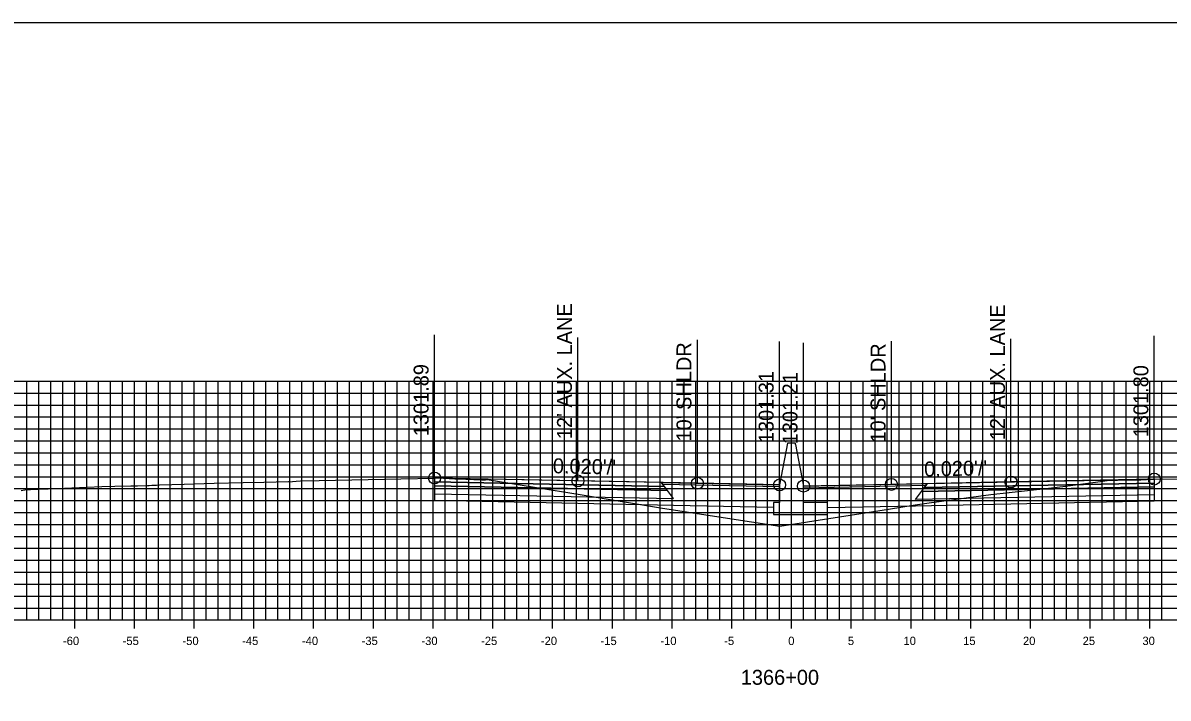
# Model space of a CAD drawing. Extents: x 674939 to 678919, y 750652 to 765176.
# Drawn here: x 678674.2 to 678770, y 754306 to 754362.6 of the extents above; entities that cross this region are included whole.
import ezdxf

# ---------------------------------------------------------------- set-up
doc = ezdxf.new("R2010")
doc.units = 0
for name, color, linetype in [('Level 10', 7, 'Continuous'), ('Level 17', 7, 'Continuous'), ('Level 18', 7, 'Continuous'), ('Level 19', 7, 'Continuous'), ('Level 20', 7, 'Continuous'), ('Level 22', 7, 'Continuous'), ('Level 23', 7, 'Continuous'), ('Level 4', 7, 'Continuous'), ('Level 8', 7, 'Continuous'), ('Level 9', 7, 'Continuous')]:
    doc.layers.add(name, color=color, linetype=linetype)

msp = doc.modelspace()

# ---------------------------------------------------------------- linework, layer by layer
at = {"layer": 'Level 10'}
msp.add_lwpolyline([(678674.037, 754323.4), (678674.35, 754323.438), (678674.836, 754323.486), (678677.035, 754323.57), (678680.801, 754323.717), (678681.9, 754323.747), (678683.237, 754323.78), (678683.786, 754323.795), (678684.637, 754323.814), (678684.771, 754323.82), (678684.977, 754323.83), (678685.378, 754323.85), (678685.637, 754323.862), (678687.702, 754323.927), (678690.215, 754324.002), (678692.644, 754324.066), (678694.372, 754324.097), (678696.437, 754324.137), (678696.515, 754324.13), (678696.759, 754324.141), (678697.073, 754324.17), (678697.437, 754324.198), (678699.007, 754324.234), (678705.821, 754324.379), (678708.651, 754324.438), (678708.763, 754324.441), (678708.838, 754324.442), (678709.387, 754324.416), (678710.359, 754324.361), (678710.481, 754324.377), (678711.266, 754324.353), (678712.602, 754324.3), (678712.916, 754324.294), (678713.037, 754324.311), (678713.047, 754324.315), (678713.058, 754324.317), (678718.041, 754323.516), (678719.81, 754323.237), (678721.331, 754322.976), (678727.74, 754321.904), (678735.179, 754320.765), (678737.538, 754320.398), (678746.647, 754321.835), (678748.877, 754322.197), (678750.063, 754322.358), (678755.206, 754323.069), (678759.828, 754323.573), (678761.457, 754323.747), (678764.577, 754324.169), (678764.933, 754324.219), (678764.943, 754324.218), (678764.95, 754324.217), (678766.692, 754324.276), (678766.75, 754324.278), (678767.718, 754324.281), (678767.763, 754324.283), (678768.73, 754324.343), (678768.748, 754324.344), (678768.897, 754324.347), (678768.905, 754324.347), (678769.53, 754324.363), (678769.588, 754324.363), (678780.23, 754324.185)], dxfattribs=at)
at = {"layer": 'Level 17'}
for points in [[(678738.203, 754327.361), (678737.533, 754323.861)], [(678738.863, 754327.259), (678738.863, 754327.361), (678738.203, 754327.361), (678738.203, 754327.361)], [(678738.863, 754327.259), (678739.533, 754323.759)], [(678737.533, 754323.861), (678737.533, 754322.384), (678737.033, 754322.384), (678737.033, 754321.384), (678741.533, 754321.384), (678741.533, 754322.384), (678739.533, 754322.384), (678739.533, 754323.759)]]:
    msp.add_lwpolyline(points, dxfattribs=at)
at = {"layer": 'Level 18'}
for points in [[(678737.533, 754323.861), (678730.651, 754323.998), (678720.651, 754324.198), (678708.651, 754324.438)], [(678768.897, 754324.347), (678756.897, 754324.107), (678746.897, 754323.907), (678739.533, 754323.759)]]:
    msp.add_lwpolyline(points, dxfattribs=at)
for points in [[(678708.651, 754324.438), (678708.651, 754324.108), (678727.901, 754323.723), (678727.651, 754324.058)], [(678727.651, 754324.058), (678737.533, 754323.861), (678737.537, 754323.703), (678727.77, 754323.898)], [(678749.778, 754323.807), (678739.533, 754323.602), (678739.533, 754323.759), (678749.897, 754323.967)], [(678768.897, 754324.347), (678768.897, 754324.017), (678749.647, 754323.632), (678749.897, 754323.967)]]:
    msp.add_lwpolyline(points, close=True, dxfattribs=at)
at = {"layer": 'Level 19'}
for points in [[(678708.651, 754324.108), (678708.651, 754323.778), (678728.151, 754323.388), (678727.901, 754323.723)], [(678768.897, 754324.017), (678768.897, 754323.687), (678749.397, 754323.297), (678749.647, 754323.632)], [(678708.651, 754323.778), (678708.651, 754323.118), (678728.651, 754322.718), (678728.151, 754323.388)], [(678768.897, 754323.687), (678768.897, 754323.027), (678748.897, 754322.627), (678749.397, 754323.297)]]:
    msp.add_lwpolyline(points, close=True, dxfattribs=at)
for points in [[(678708.651, 754323.118), (678708.651, 754322.578), (678728.651, 754322.178), (678737.033, 754322.011)], [(678768.897, 754323.027), (678768.897, 754322.487), (678748.897, 754322.087), (678741.533, 754321.939)]]:
    msp.add_lwpolyline(points, dxfattribs=at)
at = {"layer": 'Level 20'}
for p, q in [((678638.533, 754332.551), (678838.533, 754332.551)), ((678674.533, 754312.551), (678674.533, 754332.551)), ((678675.533, 754312.551), (678675.533, 754332.551)), ((678676.533, 754312.551), (678676.533, 754332.551)), ((678677.533, 754312.551), (678677.533, 754332.551)), ((678678.533, 754312.551), (678678.533, 754332.551)), ((678679.533, 754312.551), (678679.533, 754332.551)), ((678680.533, 754312.551), (678680.533, 754332.551)), ((678681.533, 754312.551), (678681.533, 754332.551)), ((678682.533, 754312.551), (678682.533, 754332.551)), ((678683.533, 754312.551), (678683.533, 754332.551)), ((678684.533, 754312.551), (678684.533, 754332.551)), ((678685.533, 754312.551), (678685.533, 754332.551)), ((678686.533, 754312.551), (678686.533, 754332.551)), ((678687.533, 754312.551), (678687.533, 754332.551)), ((678688.533, 754312.551), (678688.533, 754332.551)), ((678689.533, 754312.551), (678689.533, 754332.551)), ((678690.533, 754312.551), (678690.533, 754332.551)), ((678691.533, 754312.551), (678691.533, 754332.551)), ((678692.533, 754312.551), (678692.533, 754332.551)), ((678693.533, 754312.551), (678693.533, 754332.551)), ((678694.533, 754312.551), (678694.533, 754332.551)), ((678695.533, 754312.551), (678695.533, 754332.551)), ((678696.533, 754312.551), (678696.533, 754332.551)), ((678697.533, 754312.551), (678697.533, 754332.551)), ((678698.533, 754312.551), (678698.533, 754332.551)), ((678699.533, 754312.551), (678699.533, 754332.551)), ((678700.533, 754312.551), (678700.533, 754332.551)), ((678701.533, 754312.551), (678701.533, 754332.551)), ((678702.533, 754312.551), (678702.533, 754332.551)), ((678703.533, 754312.551), (678703.533, 754332.551)), ((678704.533, 754312.551), (678704.533, 754332.551)), ((678705.533, 754312.551), (678705.533, 754332.551)), ((678706.533, 754312.551), (678706.533, 754332.551)), ((678707.533, 754312.551), (678707.533, 754332.551)), ((678708.533, 754312.551), (678708.533, 754332.551)), ((678709.533, 754312.551), (678709.533, 754332.551)), ((678710.533, 754312.551), (678710.533, 754332.551)), ((678711.533, 754312.551), (678711.533, 754332.551)), ((678712.533, 754312.551), (678712.533, 754332.551)), ((678713.533, 754312.551), (678713.533, 754332.551)), ((678714.533, 754312.551), (678714.533, 754332.551)), ((678715.533, 754312.551), (678715.533, 754332.551)), ((678716.533, 754312.551), (678716.533, 754332.551)), ((678717.533, 754312.551), (678717.533, 754332.551)), ((678718.533, 754312.551), (678718.533, 754332.551)), ((678719.533, 754312.551), (678719.533, 754332.551)), ((678720.533, 754312.551), (678720.533, 754332.551)), ((678721.533, 754312.551), (678721.533, 754332.551)), ((678722.533, 754312.551), (678722.533, 754332.551)), ((678723.533, 754312.551), (678723.533, 754332.551)), ((678724.533, 754312.551), (678724.533, 754332.551)), ((678725.533, 754312.551), (678725.533, 754332.551)), ((678726.533, 754312.551), (678726.533, 754332.551)), ((678727.533, 754312.551), (678727.533, 754332.551)), ((678728.533, 754312.551), (678728.533, 754332.551)), ((678729.533, 754312.551), (678729.533, 754332.551)), ((678730.533, 754312.551), (678730.533, 754332.551)), ((678731.533, 754312.551), (678731.533, 754332.551)), ((678732.533, 754312.551), (678732.533, 754332.551)), ((678733.533, 754312.551), (678733.533, 754332.551)), ((678734.533, 754312.551), (678734.533, 754332.551)), ((678735.533, 754312.551), (678735.533, 754332.551)), ((678736.533, 754312.551), (678736.533, 754332.551)), ((678737.533, 754312.551), (678737.533, 754332.551)), ((678738.533, 754312.551), (678738.533, 754332.551)), ((678739.533, 754312.551), (678739.533, 754332.551)), ((678740.533, 754312.551), (678740.533, 754332.551)), ((678741.533, 754312.551), (678741.533, 754332.551)), ((678742.533, 754312.551), (678742.533, 754332.551)), ((678743.533, 754312.551), (678743.533, 754332.551)), ((678744.533, 754312.551), (678744.533, 754332.551)), ((678745.533, 754312.551), (678745.533, 754332.551)), ((678746.533, 754312.551), (678746.533, 754332.551)), ((678747.533, 754312.551), (678747.533, 754332.551)), ((678748.533, 754312.551), (678748.533, 754332.551)), ((678749.533, 754312.551), (678749.533, 754332.551)), ((678750.533, 754312.551), (678750.533, 754332.551)), ((678751.533, 754312.551), (678751.533, 754332.551)), ((678752.533, 754312.551), (678752.533, 754332.551)), ((678753.533, 754312.551), (678753.533, 754332.551)), ((678754.533, 754312.551), (678754.533, 754332.551)), ((678755.533, 754312.551), (678755.533, 754332.551)), ((678756.533, 754312.551), (678756.533, 754332.551)), ((678757.533, 754312.551), (678757.533, 754332.551)), ((678758.533, 754312.551), (678758.533, 754332.551)), ((678759.533, 754312.551), (678759.533, 754332.551)), ((678760.533, 754312.551), (678760.533, 754332.551)), ((678761.533, 754312.551), (678761.533, 754332.551)), ((678762.533, 754312.551), (678762.533, 754332.551)), ((678763.533, 754312.551), (678763.533, 754332.551)), ((678764.533, 754312.551), (678764.533, 754332.551)), ((678765.533, 754312.551), (678765.533, 754332.551)), ((678766.533, 754312.551), (678766.533, 754332.551)), ((678767.533, 754312.551), (678767.533, 754332.551)), ((678768.533, 754312.551), (678768.533, 754332.551)), ((678769.533, 754312.551), (678769.533, 754332.551)), ((678638.533, 754331.551), (678838.533, 754331.551)), ((678638.533, 754330.551), (678838.533, 754330.551)), ((678638.533, 754329.551), (678838.533, 754329.551)), ((678638.533, 754328.551), (678838.533, 754328.551)), ((678638.533, 754327.551), (678838.533, 754327.551)), ((678638.533, 754326.551), (678838.533, 754326.551)), ((678638.533, 754325.551), (678838.533, 754325.551)), ((678638.533, 754324.551), (678838.533, 754324.551)), ((678638.533, 754323.551), (678838.533, 754323.551)), ((678638.533, 754322.551), (678838.533, 754322.551)), ((678638.533, 754321.551), (678838.533, 754321.551)), ((678638.533, 754320.551), (678838.533, 754320.551)), ((678638.533, 754319.551), (678838.533, 754319.551)), ((678638.533, 754318.551), (678838.533, 754318.551)), ((678638.533, 754317.551), (678838.533, 754317.551)), ((678638.533, 754316.551), (678838.533, 754316.551)), ((678638.533, 754315.551), (678838.533, 754315.551)), ((678638.533, 754314.551), (678838.533, 754314.551)), ((678638.533, 754313.551), (678838.533, 754313.551)), ((678638.533, 754312.551), (678838.533, 754312.551))]:
    msp.add_line(p, q, dxfattribs=at)
at = {"layer": 'Level 23'}
for p, q in [((678708.651, 754324.438), (678708.651, 754336.438)), ((678720.651, 754324.198), (678720.651, 754336.198)), ((678730.651, 754323.998), (678730.651, 754335.998)), ((678737.533, 754323.861), (678737.533, 754335.861)), ((678739.533, 754323.759), (678739.533, 754335.759)), ((678746.897, 754323.907), (678746.897, 754335.907)), ((678756.897, 754324.107), (678756.897, 754336.107)), ((678768.897, 754324.347), (678768.897, 754336.347))]:
    msp.add_line(p, q, dxfattribs=at)
at = {"layer": 'Level 4'}
msp.add_lwpolyline([(678578.533, 754142.551), (678918.533, 754142.551), (678918.533, 754362.551), (678578.533, 754362.551)], close=True, dxfattribs=at)
for centre in [(678708.651, 754324.438), (678720.651, 754324.198), (678730.651, 754323.998), (678737.533, 754323.861), (678739.533, 754323.759), (678746.897, 754323.907), (678756.897, 754324.107), (678768.897, 754324.347)]:
    msp.add_circle(centre, 0.5, dxfattribs=at)
at = {"layer": 'Level 8'}
for p, q in [((678638.533, 754312.551), (678838.533, 754312.551)), ((678678.533, 754311.851), (678678.533, 754313.251)), ((678683.533, 754311.851), (678683.533, 754313.251)), ((678688.533, 754311.851), (678688.533, 754313.251)), ((678693.533, 754311.851), (678693.533, 754313.251)), ((678698.533, 754311.851), (678698.533, 754313.251)), ((678703.533, 754311.851), (678703.533, 754313.251)), ((678708.533, 754311.851), (678708.533, 754313.251)), ((678713.533, 754311.851), (678713.533, 754313.251)), ((678718.533, 754311.851), (678718.533, 754313.251)), ((678723.533, 754311.851), (678723.533, 754313.251)), ((678728.533, 754311.851), (678728.533, 754313.251)), ((678733.533, 754311.851), (678733.533, 754313.251)), ((678738.533, 754311.851), (678738.533, 754313.251)), ((678743.533, 754311.851), (678743.533, 754313.251)), ((678748.533, 754311.851), (678748.533, 754313.251)), ((678753.533, 754311.851), (678753.533, 754313.251)), ((678758.533, 754311.851), (678758.533, 754313.251)), ((678763.533, 754311.851), (678763.533, 754313.251)), ((678768.533, 754311.851), (678768.533, 754313.251))]:
    msp.add_line(p, q, dxfattribs=at)

# ---------------------------------------------------------------- texts
at = {"layer": 'Level 22'}
for rotation, p in [(358.85424, (678718.542, 754324.841)), (1.14576, (678749.641, 754324.562))]:
    msp.add_text("0.020'/'", height=1.25, rotation=rotation, dxfattribs=at).set_placement(p)
at = {"layer": 'Level 23'}
for s, p in [("12' AUX. LANE", (678720.151, 754327.698)), ("12' AUX. LANE", (678756.397, 754327.607)), ("10' SHLDR", (678730.151, 754327.498)), ("10' SHLDR", (678746.397, 754327.407)), ('1301.89', (678708.151, 754327.938)), ('1301.80', (678768.397, 754327.847)), ('1301.31', (678737.033, 754327.361)), ('1301.21', (678739.033, 754327.259))]:
    msp.add_text(s, height=1.25, rotation=90, dxfattribs=at).set_placement(p)
at = {"layer": 'Level 9'}
for s, height, p in [('-60', 0.7, (678677.552, 754310.451)), ('-55', 0.7, (678682.546, 754310.451)), ('-50', 0.7, (678687.552, 754310.451)), ('-45', 0.7, (678692.546, 754310.451)), ('-40', 0.7, (678697.552, 754310.451)), ('-35', 0.7, (678702.546, 754310.451)), ('-30', 0.7, (678707.552, 754310.451)), ('-25', 0.7, (678712.546, 754310.451)), ('-20', 0.7, (678717.552, 754310.451)), ('-15', 0.7, (678722.546, 754310.451)), ('-10', 0.7, (678727.552, 754310.451)), ('-5', 0.7, (678732.896, 754310.451)), ('0', 0.7, (678738.252, 754310.451)), ('5', 0.7, (678743.246, 754310.451)), ('10', 0.7, (678747.902, 754310.451)), ('15', 0.7, (678752.896, 754310.451)), ('20', 0.7, (678757.902, 754310.451)), ('25', 0.7, (678762.896, 754310.451)), ('30', 0.7, (678767.902, 754310.451)), ('1366+00', 1.25, (678734.282, 754307.126))]:
    msp.add_text(s, height=height, dxfattribs=at).set_placement(p)

doc.saveas('drawing.dxf')
